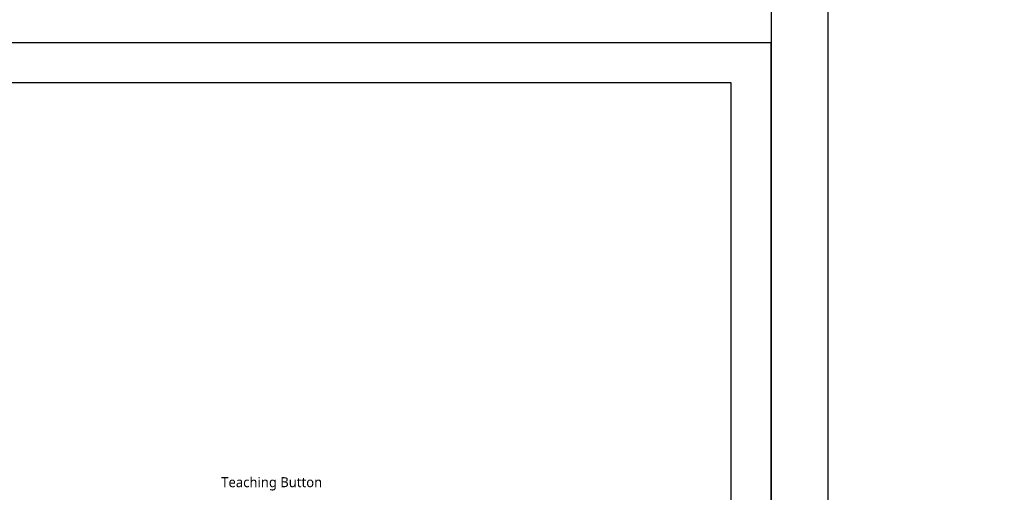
# Model space of a CAD drawing. Header units: millimetres. Extents: x 0 to 4378, y 0 to 2376.
# Tile 562 of 656: x 3596 to 3842, y 185 to 303. Entities that reach past the tile are written whole.
import ezdxf
from ezdxf.enums import TextEntityAlignment as Align

# ---------------------------------------------------------------- set-up
doc = ezdxf.new("R2010")
doc.units = ezdxf.units.MM
doc.header["$LTSCALE"] = 0.2
doc.layers.add('05_Section Line', color=3, linetype='Continuous')
doc.styles.add('Rainbow-2.5 Style', font='malgunsl.ttf')
doc.styles.add('Rainbow-4.0 Style', font='malgunsl.ttf')

# ---------------------------------------------------------------- blocks, each defined once
blk = doc.blocks.new('A$C04cd0c3c1123')
blk.add_lwpolyline([(0, 0), (420, 0), (420, 297), (0, 297)], close=True)
at = {"layer": '05_Section Line', "linetype": 'Continuous'}
blk.add_lwpolyline([(410, 10), (410, 287), (10, 287), (10, 10)], close=True, dxfattribs=at)
at = {"linetype": 'Continuous', "style": 'Rainbow-2.5 Style'}
for tag, p in [('PART_NAME', (371.5, 54.62)), ('DRAWING_NO', (364.5, 45.87)), ('REV', (401.25, 45.87)), ('제도', (383.75, 37.06)), ('DATE_1', (401.25, 37.06)), ('SCALE', (340, 34.5)), ('MATERIAL', (361, 34.5)), ('검도', (383.75, 30.06)), ('DATE_2', (401.25, 30.06)), ('승인', (383.75, 23.06)), ('DATE_3', (401.25, 23.06)), ('REFERENCE', (361, 20.5)), ('PAGE', (383.75, 16.12))]:
    blk.add_attdef(tag, text='', height=2.5, dxfattribs=at).set_placement(p, align=Align.MIDDLE_CENTER)
blk = doc.blocks.new('A$C5c51ae111123')
blk.add_lwpolyline([(0, 0), (594, 0), (594, 420), (0, 420)], close=True)
at = {"layer": '05_Section Line', "linetype": 'Continuous'}
blk.add_lwpolyline([(579.86, 14.14), (579.86, 405.9), (14.14, 405.9), (14.14, 14.14)], close=True, dxfattribs=at)
at = {"linetype": 'Continuous', "style": 'Rainbow-4.0 Style'}
for tag, p in [('PART_NAME', (525.41, 77.26)), ('DRAWING_NO', (515.51, 64.88)), ('REV', (567.48, 64.88)), ('제도', (542.73, 52.41)), ('DATE_1', (567.48, 52.41)), ('SCALE', (480.86, 48.79)), ('MATERIAL', (510.56, 48.79)), ('검도', (542.73, 42.51)), ('DATE_2', (567.48, 42.51)), ('승인', (542.73, 32.61)), ('DATE_3', (567.48, 32.61)), ('REFERENCE', (510.56, 28.99)), ('PAGE', (542.73, 22.81))]:
    blk.add_attdef(tag, text='', height=3.54, dxfattribs=at).set_placement(p, align=Align.MIDDLE_CENTER)

msp = doc.modelspace()

# ---------------------------------------------------------------- block references
for name, p in [('A$C5c51ae111123', (3784, 0)), ('A$C04cd0c3c1123', (3364, 0))]:
    msp.add_blockref(name, p)

# ---------------------------------------------------------------- texts
at = {"insert": (3646.628, 185.264), "char_height": 2.5, "attachment_point": 7, "style": 'Rainbow-2.5 Style'}
msp.add_mtext('Teaching Button', dxfattribs=at)

doc.saveas('drawing.dxf')
